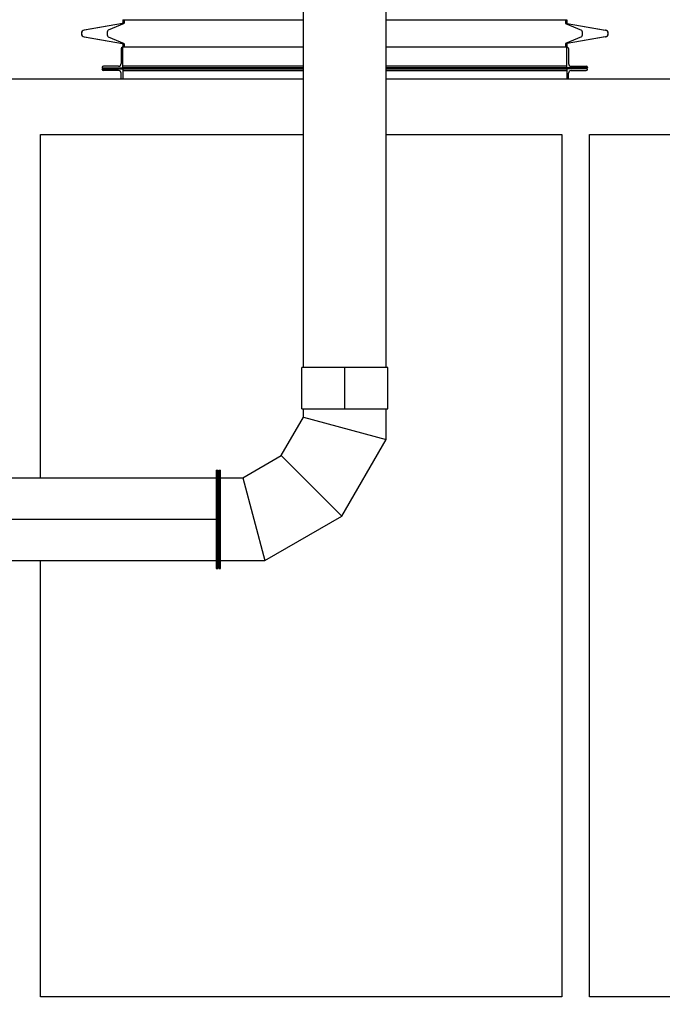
# Model space of a CAD drawing. Header units: inches. Extents: x 36 to 1719, y -84 to 1122.
# Tile 492 of 558: x 733 to 826, y 764 to 907. Entities that reach past the tile are written whole.
import ezdxf

# ---------------------------------------------------------------- set-up
doc = ezdxf.new("R2010")
doc.units = ezdxf.units.IN
doc.header["$LTSCALE"] = 48
doc.header["$MEASUREMENT"] = 0
doc.layers.add('Dimension (ANSI)', color=7, linetype='Continuous', lineweight=25)
doc.layers.add('Visible (ANSI)', color=7, linetype='Continuous', lineweight=30)
doc.styles.add('Note Text (ANSI)', font='tahoma.ttf')
doc.dimstyles.new('Architectural (ANSI)', dxfattribs={"dimscale": 48, "dimtxt": 0.125, "dimasz": 0.098425, "dimexe": 0.125, "dimexo": 0.0625, "dimgap": 0.031496, "dimtad": 0, "dimtih": 1, "dimtoh": 1, "dimdec": 4, "dimrnd": 1e-08, "dimzin": 3, "dimdsep": 46, "dimlunit": 4, "dimtxsty": 'Note Text (ANSI)', "dimcen": 0.09, "dimdle": 0.393701, "dimclrd": 256, "dimclre": 256, "dimclrt": 256, "dimadec": 0, "dimazin": 3, "dimtfac": 0.96, "dimtofl": 0, "dimtmove": 0, "dimatfit": 3, "dimfxl": 1, "dimfrac": 2, "dimtolj": 1, "dimtzin": 12, "dimlwd": -1, "dimlwe": -1, "dimarcsym": 0})

# ---------------------------------------------------------------- blocks, each defined once
blk = doc.blocks.new('*D15')
at = {"layer": 'Defpoints', "color": 0, "transparency": 16777216}
for p in [(1046.92, 854.67), (727.92, 840.72), (1046.92, 743.53)]:
    blk.add_point(p, dxfattribs=at)
at = {"layer": 'Dimension (ANSI)', "transparency": 16777216}
for p, q in [((1046.92, 851.67), (1046.92, 737.53)), ((727.92, 837.72), (727.92, 737.53)), ((732.64, 743.53), (854.57, 743.53)), ((1042.19, 743.53), (878.26, 743.53))]:
    blk.add_line(p, q, dxfattribs=at)
for points in [[(732.64, 744.32), (732.64, 742.74), (727.92, 743.53)], [(1042.19, 744.32), (1042.19, 742.74), (1046.92, 743.53)]]:
    blk.add_solid(points, dxfattribs=at)
at = {"layer": 'Dimension (ANSI)', "transparency": 16777216, "insert": (856.08, 746.66), "char_height": 6, "attachment_point": 1, "style": 'Note Text (ANSI)'}
blk.add_mtext('\\A1;26\'-7"', dxfattribs=at)

msp = doc.modelspace()

# ---------------------------------------------------------------- linework, layer by layer
at = {"layer": 'Visible (ANSI)'}
for p, q in [((773.97918, 856.7154), (773.97918, 914.5529)), ((785.97918, 856.7154), (785.97918, 914.5529)), ((747.75939, 906.58253), (742.23711, 905.6088)), ((747.77134, 906.58253), (742.24906, 905.6088)), ((747.99915, 906.58253), (745.71174, 905.6088)), ((747.82393, 907.1164), (773.97918, 907.1164)), ((747.82393, 907.1164), (747.82393, 906.65944)), ((747.83588, 907.1164), (747.83588, 906.65944)), ((748.02588, 907.1164), (748.02588, 906.65944)), ((785.97918, 907.1164), (812.13633, 907.1164)), ((811.93438, 907.1164), (811.93438, 906.65944)), ((811.96111, 906.58253), (814.24852, 905.6088)), ((812.12438, 907.1164), (812.12438, 906.65944)), ((812.13633, 907.1164), (812.13633, 906.65944)), ((812.18892, 906.58253), (817.71121, 905.6088)), ((812.20087, 906.58253), (817.72316, 905.6088)), ((742.23711, 904.62399), (747.75939, 903.65027)), ((742.24906, 904.62399), (747.77134, 903.65027)), ((745.71174, 904.62399), (747.99915, 903.65027)), ((747.82393, 903.57335), (747.82393, 903.1164)), ((747.83588, 903.57335), (747.83588, 903.1164)), ((748.02588, 903.57335), (748.02588, 903.1164)), ((811.93438, 903.57335), (811.93438, 903.1164)), ((814.24852, 904.62399), (811.96111, 903.65027)), ((812.12438, 903.57335), (812.12438, 903.1164)), ((812.13633, 903.57335), (812.13633, 903.1164)), ((817.71121, 904.62399), (812.18892, 903.65027)), ((817.72316, 904.62399), (812.20087, 903.65027)), ((747.57393, 902.9264), (747.57393, 900.7464)), ((747.82393, 903.1164), (747.76393, 903.1164)), ((747.82393, 900.1164), (747.82393, 903.1164)), ((773.97918, 903.1164), (747.82393, 903.1164)), ((812.13633, 903.1164), (785.97918, 903.1164)), ((812.13633, 900.1164), (812.13633, 903.1164)), ((812.13633, 903.1164), (812.19633, 903.1164)), ((812.38633, 902.9264), (812.38633, 900.7464)), ((744.82393, 900.1764), (744.82393, 900.1164)), ((744.82393, 900.1164), (747.82393, 900.1164)), ((744.82393, 899.9314), (744.82393, 899.9914)), ((744.82393, 899.9914), (747.82393, 899.9914)), ((747.19393, 900.3664), (745.01393, 900.3664)), ((747.19393, 899.7414), (745.01393, 899.7414)), ((747.57393, 898.4914), (747.57393, 899.3614)), ((773.97918, 900.3664), (747.82393, 900.3664)), ((747.82393, 900.1764), (747.82393, 900.1164)), ((773.97918, 900.1164), (747.82393, 900.1164)), ((747.82393, 899.9914), (747.82393, 898.4914)), ((747.82393, 899.9914), (773.97918, 899.9914)), ((747.82393, 899.9314), (747.82393, 899.9914)), ((747.82393, 899.7414), (773.97918, 899.7414)), ((812.13633, 900.3664), (785.97918, 900.3664)), ((812.13633, 900.1164), (785.97918, 900.1164)), ((785.97918, 899.9914), (812.13633, 899.9914)), ((785.97918, 899.7414), (812.13633, 899.7414)), ((812.13633, 900.1764), (812.13633, 900.1164)), ((815.13633, 900.1164), (812.13633, 900.1164)), ((815.13633, 899.9914), (812.13633, 899.9914)), ((812.13633, 899.9914), (812.13633, 898.4914)), ((812.13633, 899.9314), (812.13633, 899.9914)), ((812.38633, 898.4914), (812.38633, 899.3614)), ((812.76633, 900.3664), (814.94633, 900.3664)), ((812.76633, 899.7414), (814.94633, 899.7414)), ((815.13633, 900.1764), (815.13633, 900.1164)), ((815.13633, 899.9314), (815.13633, 899.9914)), ((773.97918, 898.4914), (727.91768, 898.4914)), ((1046.91768, 898.4914), (785.97918, 898.4914)), ((735.91768, 890.4914), (773.97918, 890.4914)), ((735.91768, 840.7154), (735.91768, 890.4914)), ((785.97918, 890.4914), (811.41768, 890.4914)), ((811.41768, 890.4914), (811.41768, 765.4914)), ((815.41768, 890.4914), (859.41768, 890.4914)), ((815.41768, 765.4914), (815.41768, 890.4914)), ((779.97818, 856.7154), (773.72918, 856.7154)), ((773.72918, 850.7154), (773.72918, 856.7154)), ((779.97818, 850.7154), (779.97818, 856.7154)), ((779.98018, 850.7154), (779.98018, 856.7154)), ((786.22918, 856.7154), (779.98018, 856.7154)), ((786.22918, 850.7154), (786.22918, 856.7154)), ((779.97818, 854.7154), (779.98018, 854.7154)), ((779.98018, 852.7154), (779.97818, 852.7154)), ((773.72918, 850.7154), (779.97818, 850.7154)), ((773.97926, 849.49999), (773.97926, 850.7154)), ((779.98018, 850.7154), (786.22918, 850.7154)), ((785.97918, 846.28462), (785.97918, 850.7154)), ((770.76385, 843.93073), (773.97926, 849.49999)), ((773.97926, 849.49999), (785.97918, 846.28462)), ((773.97926, 849.49999), (785.97918, 846.28462)), ((779.5484, 835.14618), (785.97918, 846.28462)), ((765.19459, 840.71532), (770.76385, 843.93073)), ((770.76385, 843.93073), (779.5484, 835.14618)), ((770.76385, 843.93073), (779.5484, 835.14618)), ((700.34068, 840.7154), (761.35418, 840.7154)), ((761.35418, 841.8404), (761.35418, 827.5904)), ((761.35418, 841.8404), (761.60418, 841.8404)), ((761.60418, 827.5904), (761.60418, 841.8404)), ((761.72918, 841.8404), (761.72918, 827.5904)), ((761.72918, 841.8404), (761.97918, 841.8404)), ((761.97918, 827.5904), (761.97918, 841.8404)), ((761.97918, 840.71532), (765.19459, 840.71532)), ((765.19459, 840.71532), (768.40996, 828.7154)), ((765.19459, 840.71532), (768.40996, 828.7154)), ((768.40996, 828.7154), (779.5484, 835.14618)), ((700.34068, 834.7279), (761.35418, 834.7279)), ((700.34068, 834.7029), (761.35418, 834.7029)), ((700.34068, 828.7154), (761.35418, 828.7154)), ((735.91768, 765.4914), (735.91768, 828.7154)), ((761.97918, 828.7154), (768.40996, 828.7154)), ((761.35418, 827.5904), (761.60418, 827.5904)), ((761.72918, 827.5904), (761.97918, 827.5904)), ((811.41768, 765.4914), (735.91768, 765.4914)), ((859.41768, 765.4914), (815.41768, 765.4914))]:
    msp.add_line(p, q, dxfattribs=at)
for centre, radius, start, end in [((747.74583, 906.65944), 0.0781, 280, 0), ((747.75778, 906.65944), 0.0781, 280, 0), ((812.20248, 906.65944), 0.0781, 180, 260), ((812.21443, 906.65944), 0.0781, 180, 260), ((742.32393, 905.1164), 0.5, 100, 260), ((742.33588, 905.1164), 0.5, 100, 260), ((817.62438, 905.1164), 0.5, 280, 80), ((817.63633, 905.1164), 0.5, 280, 80), ((747.74583, 903.57335), 0.0781, 0, 80), ((747.75778, 903.57335), 0.0781, 0, 80), ((812.20248, 903.57335), 0.0781, 100, 180), ((812.21443, 903.57335), 0.0781, 100, 180), ((747.76393, 902.9264), 0.19, 90, 180), ((812.19633, 902.9264), 0.19, 0, 90), ((747.19393, 900.7464), 0.38, 270, 0), ((812.76633, 900.7464), 0.38, 180, 270), ((745.01393, 900.1764), 0.19, 90, 180), ((745.01393, 899.9314), 0.19, 180, 270), ((747.19393, 899.3614), 0.38, 0, 90), ((812.76633, 899.3614), 0.38, 90, 180), ((814.94633, 900.1764), 0.19, 0, 90), ((814.94633, 899.9314), 0.19, 270, 0)]:
    msp.add_arc(centre, radius, start, end, dxfattribs=at)
for centre, major_axis, start_param, end_param in [((747.99353, 906.65944), (0, 0.0781), 3.316125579, 4.71238898), ((811.96673, 906.65944), (0, 0.0781), 1.570796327, 2.967059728), ((745.74771, 905.1164), (0, -0.5), 3.316125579, 6.108652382), ((814.21256, 905.1164), (0, -0.5), 0.174532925, 2.967059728), ((747.99353, 903.57335), (0, 0.0781), 4.71238898, 6.108652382), ((811.96673, 903.57335), (0, 0.0781), 0.174532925, 1.570796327)]:
    msp.add_ellipse(centre, major_axis=major_axis, ratio=0.414213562, start_param=start_param, end_param=end_param, dxfattribs=at)

# ---------------------------------------------------------------- dimensions: what is measured, and where the dimension line sits
at = {"layer": 'Dimension (ANSI)'}
dim = msp.add_linear_dim(base=(1046.91768, 743.53077), p1=(727.91768, 840.7154), p2=(1046.91768, 854.67131), dimstyle='Architectural (ANSI)', override={"dimgap": 0.031496, "dimtih": 0, "dimtoh": 0, "dimdec": 4, "dimlfac": 1, "dimtol": 0, "dimlim": 0, "dimtp": 0, "dimtm": 0, "dimtdec": 2, "dimatfit": 1}, dxfattribs=at)
dim.commit()
dim.dimension.update_dxf_attribs({"geometry": '*D15', "text_midpoint": (866.41768, 743.53077), "dimtype": 160})

doc.saveas('drawing.dxf')
